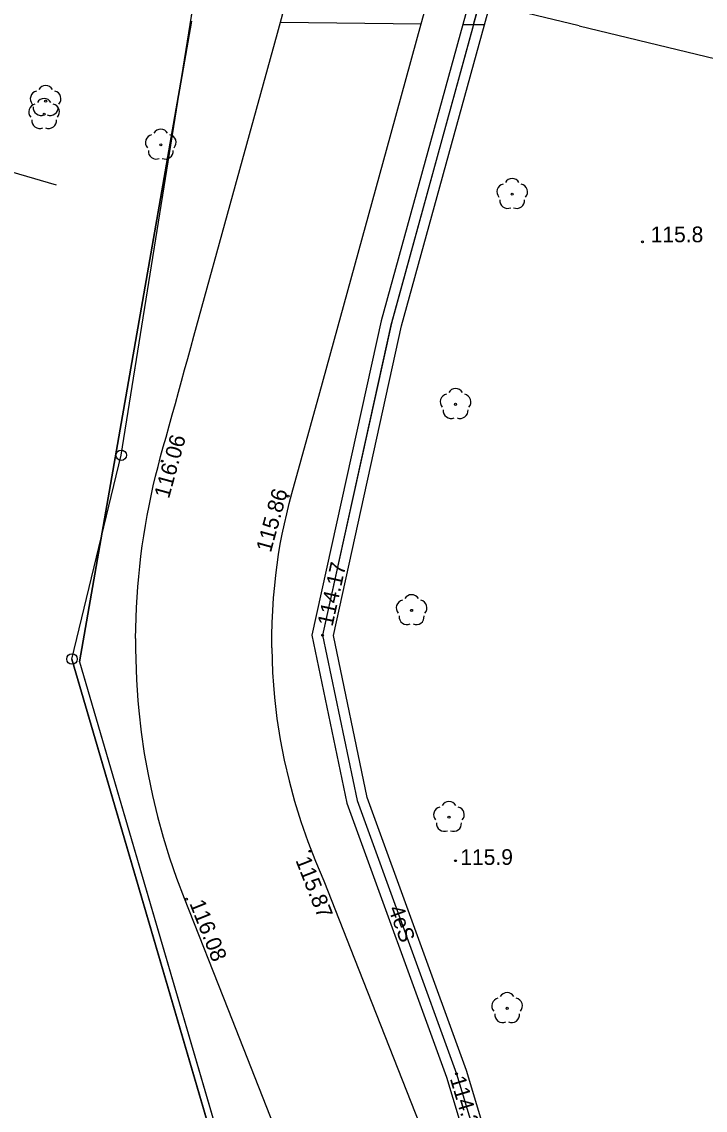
# Model space of a CAD drawing. Extents: x 6424617 to 6425697, y 5665845 to 5667190.
# Drawn here: x 6425343.4 to 6425376.1, y 5666762.2 to 5666814.1 of the extents above; entities that cross this region are included whole.
import ezdxf

# ---------------------------------------------------------------- set-up
doc = ezdxf.new("R2010")
doc.units = 0
for name, color, linetype in [('Warstwa 1', 7, 'Continuous'), ('Warstwa 10', 7, 'Continuous'), ('Warstwa 11', 7, 'Continuous'), ('Warstwa 12', 7, 'Continuous'), ('Warstwa 13', 7, 'Continuous'), ('Warstwa 14', 7, 'Continuous'), ('Warstwa 2', 7, 'Continuous'), ('Warstwa 25', 7, 'Continuous'), ('Warstwa 4', 7, 'Continuous'), ('Warstwa 6', 7, 'Continuous'), ('Warstwa 61', 7, 'Continuous'), ('Warstwa 8', 7, 'Continuous'), ('Warstwa 9', 7, 'Continuous')]:
    doc.layers.add(name, color=color, linetype=linetype)

msp = doc.modelspace()

# ---------------------------------------------------------------- linework, layer by layer
at = {"layer": 'Warstwa 1'}
for p, q in [((6425348.185, 5666793.45), (6425355.292, 5666837.846)), ((6425348.185, 5666793.45), (6425355.292, 5666837.846)), ((6425345.837, 5666783.728), (6425348.185, 5666793.45)), ((6425345.837, 5666783.728), (6425348.185, 5666793.45)), ((6425345.837, 5666783.728), (6425355.715, 5666749.975)), ((6425345.837, 5666783.728), (6425355.715, 5666749.975))]:
    msp.add_line(p, q, dxfattribs=at)
at = {"layer": 'Warstwa 10'}
for points in [[(6425365.002, 5666813.998), (6425369.58, 5666830.63), (6425372.31, 5666841.36), (6425374.37, 5666850.14), (6425374.47, 5666862.67), (6425373.34, 5666884.86), (6425372.35, 5666897.94), (6425372.09, 5666921.2), (6425370.11, 5666938.36), (6425369.62, 5666940.17), (6425363.11, 5666950.45), (6425345.89, 5666974.19), (6425342.73, 5666979.13), (6425333.68, 5666990.9), (6425313.986, 5667019.515)], [(6425365.002, 5666813.998), (6425361.08, 5666799.75), (6425357.8, 5666784.86), (6425359.44, 5666776.98), (6425364.19, 5666763.93), (6425367.97, 5666751.39), (6425368.86, 5666745.46), (6425368.53, 5666739.28), (6425366.74, 5666730.22), (6425362.21, 5666711.06), (6425358.59, 5666696.28), (6425353.93, 5666675.12)]]:
    msp.add_lwpolyline(points, dxfattribs=at)
for centre in [(6425348.185, 5666793.45), (6425345.837, 5666783.728)]:
    msp.add_circle(centre, 0.25, dxfattribs=at)
at = {"layer": 'Warstwa 11'}
for centre in [(6425344.581, 5666810.344), (6425344.508, 5666809.723), (6425350.074, 5666808.262), (6425366.846, 5666805.907), (6425364.144, 5666795.883), (6425362.046, 5666786.048), (6425363.828, 5666776.182), (6425366.604, 5666767.059)]:
    msp.add_circle(centre, 0.05, dxfattribs=at)
for centre, start, end in [((6425344.224, 5666810.46), 102.1471, 221.8529), ((6425344.581, 5666810.719), 30.1471, 149.8529), ((6425344.938, 5666810.46), 318.1471, 77.8529), ((6425344.151, 5666809.839), 102.1471, 221.8529), ((6425344.508, 5666810.098), 30.1471, 149.8529), ((6425344.865, 5666809.839), 318.1471, 77.8529), ((6425344.361, 5666810.041), 174.1471, 293.8529), ((6425344.801, 5666810.041), 246.1471, 5.8529), ((6425344.288, 5666809.42), 174.1471, 293.8529), ((6425344.728, 5666809.42), 246.1471, 5.8529), ((6425349.717, 5666808.378), 102.1471, 221.8529), ((6425350.074, 5666808.637), 30.1471, 149.8529), ((6425350.431, 5666808.378), 318.1471, 77.8529), ((6425349.854, 5666807.959), 174.1471, 293.8529), ((6425350.294, 5666807.959), 246.1471, 5.8529), ((6425366.846, 5666806.282), 30.1471, 149.8529), ((6425366.489, 5666806.023), 102.1471, 221.8529), ((6425367.203, 5666806.023), 318.1471, 77.8529), ((6425366.626, 5666805.604), 174.1471, 293.8529), ((6425367.066, 5666805.604), 246.1471, 5.8529), ((6425363.787, 5666795.999), 102.1471, 221.8529), ((6425364.144, 5666796.258), 30.1471, 149.8529), ((6425364.501, 5666795.999), 318.1471, 77.8529), ((6425363.924, 5666795.58), 174.1471, 293.8529), ((6425364.364, 5666795.58), 246.1471, 5.8529), ((6425362.046, 5666786.423), 30.1471, 149.8529), ((6425361.689, 5666786.164), 102.1471, 221.8529), ((6425362.403, 5666786.164), 318.1471, 77.8529), ((6425361.826, 5666785.745), 174.1471, 293.8529), ((6425362.266, 5666785.745), 246.1471, 5.8529), ((6425363.828, 5666776.557), 30.1471, 149.8529), ((6425363.471, 5666776.298), 102.1471, 221.8529), ((6425364.185, 5666776.298), 318.1471, 77.8529), ((6425363.608, 5666775.879), 174.1471, 293.8529), ((6425364.048, 5666775.879), 246.1471, 5.8529), ((6425366.604, 5666767.434), 30.1471, 149.8529), ((6425366.247, 5666767.175), 102.1471, 221.8529), ((6425366.961, 5666767.175), 318.1471, 77.8529), ((6425366.384, 5666766.756), 174.1471, 293.8529), ((6425366.824, 5666766.756), 246.1471, 5.8529)]:
    msp.add_arc(centre, 0.375, start, end, dxfattribs=at)
at = {"layer": 'Warstwa 12'}
for points in [[(6425370.039, 5666813.938), (6425354.82, 5666817.61), (6425362.38, 5666848.35), (6425362.381, 5666848.353)], [(6425370.039, 5666813.938), (6425387.31, 5666809.77), (6425389, 5666809.39), (6425389.94, 5666809.16), (6425413.05, 5666803.84), (6425452.77, 5666794.86), (6425453.27, 5666794.75), (6425458.15, 5666793.91), (6425464.86, 5666780.98), (6425473.36, 5666764.58), (6425477.31, 5666756.9), (6425480.06, 5666751.33), (6425480.34, 5666750.9), (6425482.08, 5666747.32), (6425482.35, 5666746.82), (6425489.3, 5666733.13), (6425489.42, 5666732.92), (6425489.79, 5666732.34)]]:
    msp.add_lwpolyline(points, dxfattribs=at)
at = {"layer": 'Warstwa 13'}
for centre in [(6425373.057, 5666803.635), (6425364.141, 5666774.106)]:
    msp.add_circle(centre, 0.045, dxfattribs=at)
at = {"layer": 'Warstwa 14'}
for centre in [(6425357.8, 5666784.86), (6425364.19, 5666763.93)]:
    msp.add_circle(centre, 0.045, dxfattribs=at)
at = {"layer": 'Warstwa 2'}
msp.add_lwpolyline([(6425351.541, 5666814.161), (6425346.19, 5666783.6), (6425359.15, 5666739.31), (6425316.945, 5666564.569)], dxfattribs=at)
at = {"layer": 'Warstwa 25'}
for centre in [(6425350.14, 5666793.175), (6425356.152, 5666791.496), (6425357.187, 5666774.552), (6425351.303, 5666772.267)]:
    msp.add_circle(centre, 0.045, dxfattribs=at)
at = {"layer": 'Warstwa 4'}
msp.add_lwpolyline([(6425324.425, 5666812.388), (6425345.078, 5666806.354)], dxfattribs=at)
at = {"layer": 'Warstwa 6'}
msp.add_lwpolyline([(6425358.794, 5666739.45), (6425345.837, 5666783.728), (6425348.185, 5666793.45), (6425355.292, 5666837.846), (6425290.369, 5666852.842), (6425257.3, 5666717.295), (6425256.529, 5666713.915), (6425237.206, 5666634.214), (6425213.474, 5666536.345), (6425279.567, 5666529.498), (6425296.119, 5666527.878), (6425306.817, 5666551.711), (6425313.029, 5666550.146)], close=True, dxfattribs=at)
msp.add_lwpolyline([(6425244.275, 5666264.977), (6425279.037, 5666410.906), (6425312.219, 5666546.795), (6425313.029, 5666550.146), (6425358.794, 5666739.45), (6425345.837, 5666783.728), (6425348.185, 5666793.45), (6425355.292, 5666837.846), (6425351.457, 5666842.463), (6425355.995, 5666841.398), (6425356.96, 5666840.82), (6425392.62, 5666819.33), (6425392.36, 5666816.84), (6425379.44, 5666763.67), (6425335.03, 5666581.17), (6425333.09, 5666581.65), (6425294.11, 5666422.45), (6425272.8, 5666335.34)], dxfattribs=at)
at = {"layer": 'Warstwa 61'}
for points in [[(6425313.986, 5667019.516), (6425314.387, 5667018.932), (6425333.673, 5666990.911), (6425333.688, 5666990.89), (6425342.73, 5666979.13), (6425345.89, 5666974.19), (6425363.11, 5666950.45), (6425369.62, 5666940.17), (6425370.11, 5666938.36), (6425372.09, 5666921.2), (6425372.35, 5666897.94), (6425373.34, 5666884.86), (6425374.47, 5666862.67), (6425374.37, 5666850.14), (6425372.31, 5666841.36), (6425369.581, 5666830.635), (6425369.579, 5666830.625), (6425365.037, 5666814.125), (6425365.002, 5666813.999)], [(6425365.002, 5666813.999), (6425364.967, 5666813.872), (6425361.084, 5666799.763), (6425361.077, 5666799.738), (6425357.8, 5666784.86), (6425359.44, 5666776.98), (6425364.19, 5666763.93), (6425367.97, 5666751.39), (6425368.86, 5666745.46), (6425368.53, 5666739.28), (6425366.74, 5666730.22), (6425362.21, 5666711.06), (6425358.59, 5666696.28), (6425353.93, 5666675.12), (6425353.26, 5666673.06), (6425338.47, 5666610.89), (6425333.911, 5666590.725), (6425333.909, 5666590.715), (6425327.427, 5666564.557), (6425327.399, 5666564.443)]]:
    msp.add_lwpolyline(points, dxfattribs=at)
at = {"layer": 'Warstwa 8'}
for p, q in [((6425355.783, 5666814.11), (6425357.761, 5666821.306)), ((6425362.497, 5666814.029), (6425364.557, 5666821.514)), ((6425355.641, 5666813.592), (6425355.783, 5666814.11)), ((6425355.783, 5666814.11), (6425362.497, 5666814.029)), ((6425355.783, 5666814.11), (6425362.497, 5666814.029)), ((6425360.842, 5666808.016), (6425362.497, 5666814.029)), ((6425353.511, 5666805.878), (6425355.641, 5666813.592)), ((6425357.662, 5666796.44), (6425360.842, 5666808.016)), ((6425351.658, 5666799.129), (6425353.511, 5666805.878)), ((6425351.509, 5666798.594), (6425351.658, 5666799.129)), ((6425351.36, 5666798.06), (6425351.509, 5666798.594)), ((6425351.212, 5666797.525), (6425351.36, 5666798.06)), ((6425351.064, 5666796.989), (6425351.212, 5666797.525)), ((6425350.917, 5666796.454), (6425351.064, 5666796.989)), ((6425350.77, 5666795.919), (6425350.917, 5666796.454)), ((6425356.334, 5666791.623), (6425357.662, 5666796.44)), ((6425350.623, 5666795.383), (6425350.77, 5666795.919)), ((6425350.477, 5666794.848), (6425350.623, 5666795.383)), ((6425350.331, 5666794.312), (6425350.477, 5666794.848)), ((6425350.195, 5666793.851), (6425350.331, 5666794.312)), ((6425350.066, 5666793.387), (6425350.195, 5666793.851)), ((6425349.943, 5666792.922), (6425350.066, 5666793.387)), ((6425349.827, 5666792.455), (6425349.943, 5666792.922)), ((6425349.615, 5666791.516), (6425349.718, 5666791.986)), ((6425349.718, 5666791.986), (6425349.827, 5666792.455)), ((6425349.518, 5666791.045), (6425349.615, 5666791.516)), ((6425356.204, 5666791.144), (6425356.334, 5666791.623)), ((6425349.428, 5666790.572), (6425349.518, 5666791.045)), ((6425356.083, 5666790.662), (6425356.204, 5666791.144)), ((6425349.345, 5666790.098), (6425349.428, 5666790.572)), ((6425355.972, 5666790.178), (6425356.083, 5666790.662)), ((6425349.265, 5666789.612), (6425349.345, 5666790.098)), ((6425355.871, 5666789.692), (6425355.972, 5666790.178)), ((6425349.193, 5666789.126), (6425349.265, 5666789.612)), ((6425355.78, 5666789.204), (6425355.871, 5666789.692)), ((6425349.128, 5666788.638), (6425349.193, 5666789.126)), ((6425355.699, 5666788.714), (6425355.78, 5666789.204)), ((6425349.071, 5666788.149), (6425349.128, 5666788.638)), ((6425355.627, 5666788.223), (6425355.699, 5666788.714)), ((6425349.021, 5666787.659), (6425349.071, 5666788.149)), ((6425355.566, 5666787.73), (6425355.627, 5666788.223)), ((6425348.978, 5666787.169), (6425349.021, 5666787.659)), ((6425355.515, 5666787.236), (6425355.566, 5666787.73)), ((6425348.943, 5666786.678), (6425348.978, 5666787.169)), ((6425355.462, 5666786.644), (6425355.515, 5666787.236)), ((6425348.915, 5666786.187), (6425348.943, 5666786.678)), ((6425355.421, 5666786.051), (6425355.462, 5666786.644)), ((6425348.895, 5666785.695), (6425348.915, 5666786.187)), ((6425355.393, 5666785.457), (6425355.421, 5666786.051)), ((6425348.88, 5666785.202), (6425348.895, 5666785.695)), ((6425355.378, 5666784.863), (6425355.393, 5666785.457)), ((6425348.872, 5666784.709), (6425348.88, 5666785.202)), ((6425348.872, 5666784.709), (6425348.872, 5666784.216)), ((6425355.377, 5666784.268), (6425355.378, 5666784.863)), ((6425348.872, 5666784.216), (6425348.879, 5666783.722)), ((6425355.377, 5666784.268), (6425355.388, 5666783.674)), ((6425348.879, 5666783.722), (6425348.893, 5666783.229)), ((6425355.388, 5666783.674), (6425355.412, 5666783.08)), ((6425348.893, 5666783.229), (6425348.915, 5666782.737)), ((6425348.915, 5666782.737), (6425348.945, 5666782.244)), ((6425355.412, 5666783.08), (6425355.449, 5666782.487)), ((6425348.945, 5666782.244), (6425348.981, 5666781.752)), ((6425355.449, 5666782.487), (6425355.499, 5666781.894)), ((6425348.981, 5666781.752), (6425349.025, 5666781.261)), ((6425355.499, 5666781.894), (6425355.621, 5666780.891)), ((6425349.025, 5666781.261), (6425349.141, 5666780.242)), ((6425355.621, 5666780.891), (6425355.778, 5666779.893)), ((6425349.141, 5666780.242), (6425349.288, 5666779.227)), ((6425355.778, 5666779.893), (6425355.97, 5666778.901)), ((6425349.288, 5666779.227), (6425349.467, 5666778.217)), ((6425355.97, 5666778.901), (6425356.198, 5666777.916)), ((6425349.467, 5666778.217), (6425349.677, 5666777.214)), ((6425356.198, 5666777.916), (6425356.46, 5666776.94)), ((6425349.677, 5666777.214), (6425349.917, 5666776.217)), ((6425356.46, 5666776.94), (6425356.757, 5666775.975)), ((6425349.917, 5666776.217), (6425350.189, 5666775.228)), ((6425356.757, 5666775.975), (6425357.088, 5666775.02)), ((6425350.189, 5666775.228), (6425350.49, 5666774.248)), ((6425357.088, 5666775.02), (6425357.453, 5666774.078)), ((6425350.49, 5666774.248), (6425350.822, 5666773.278)), ((6425357.453, 5666774.078), (6425357.851, 5666773.149)), ((6425350.822, 5666773.278), (6425351.184, 5666772.319)), ((6425357.851, 5666773.149), (6425359.315, 5666769.421)), ((6425351.184, 5666772.319), (6425353.27, 5666767.04)), ((6425359.315, 5666769.421), (6425364.7, 5666755.78)), ((6425353.27, 5666767.04), (6425355.47, 5666761.458))]:
    msp.add_line(p, q, dxfattribs=at)
for points in [[(6425369.097, 5666830.758), (6425364.485, 5666814.005), (6425365.519, 5666813.992), (6425370.063, 5666830.502)], [(6425365.519, 5666813.992), (6425364.485, 5666814.005), (6425360.594, 5666799.87), (6425357.289, 5666784.863), (6425358.958, 5666776.843), (6425363.715, 5666763.772), (6425367.481, 5666751.28), (6425368.358, 5666745.436), (6425368.033, 5666739.342), (6425366.251, 5666730.326), (6425361.724, 5666711.177), (6425358.103, 5666696.393), (6425353.447, 5666675.251), (6425352.778, 5666673.195), (6425337.983, 5666611.003), (6425333.423, 5666590.835), (6425326.886, 5666564.449)], [(6425327.912, 5666564.437), (6425334.397, 5666590.605), (6425338.957, 5666610.777), (6425353.742, 5666672.925), (6425354.413, 5666674.989), (6425359.077, 5666696.167), (6425362.696, 5666710.943), (6425367.229, 5666730.114), (6425369.027, 5666739.218), (6425369.362, 5666745.484), (6425368.459, 5666751.5), (6425364.665, 5666764.088), (6425359.922, 5666777.117), (6425358.311, 5666784.857), (6425361.566, 5666799.63), (6425365.519, 5666813.992)]]:
    msp.add_lwpolyline(points, dxfattribs=at)
at = {"layer": 'Warstwa 9'}
for q in [(6425351.541, 5666814.161), (6425359.15, 5666739.31)]:
    msp.add_line((6425346.19, 5666783.6), q, dxfattribs=at)

# ---------------------------------------------------------------- texts
at = {"layer": 'Warstwa 11'}
msp.add_text('4eS', height=0.75, rotation=290.0026, dxfattribs=at).set_placement((6425360.922, 5666771.814))
at = {"layer": 'Warstwa 13'}
for s, p in [('115.8', (6425373.456, 5666803.615)), ('115.9', (6425364.371, 5666773.904))]:
    msp.add_text(s, height=0.75, dxfattribs=at).set_placement(p)
at = {"layer": 'Warstwa 14'}
for s, rotation, p in [('114.17', 77.5785, (6425358.27, 5666785.251)), ('114.27', 286.7768, (6425363.865, 5666763.709))]:
    msp.add_text(s, height=0.75, rotation=rotation, dxfattribs=at).set_placement(p)
at = {"layer": 'Warstwa 25'}
for s, rotation, p in [('116.06', 74.5876, (6425350.464, 5666791.348)), ('115.86', 74.5876, (6425355.328, 5666788.778)), ('115.87', 291.4407, (6425356.491, 5666774.134)), ('116.08', 291.561, (6425351.431, 5666772.074))]:
    msp.add_text(s, height=0.75, rotation=rotation, dxfattribs=at).set_placement(p)

doc.saveas('drawing.dxf')
